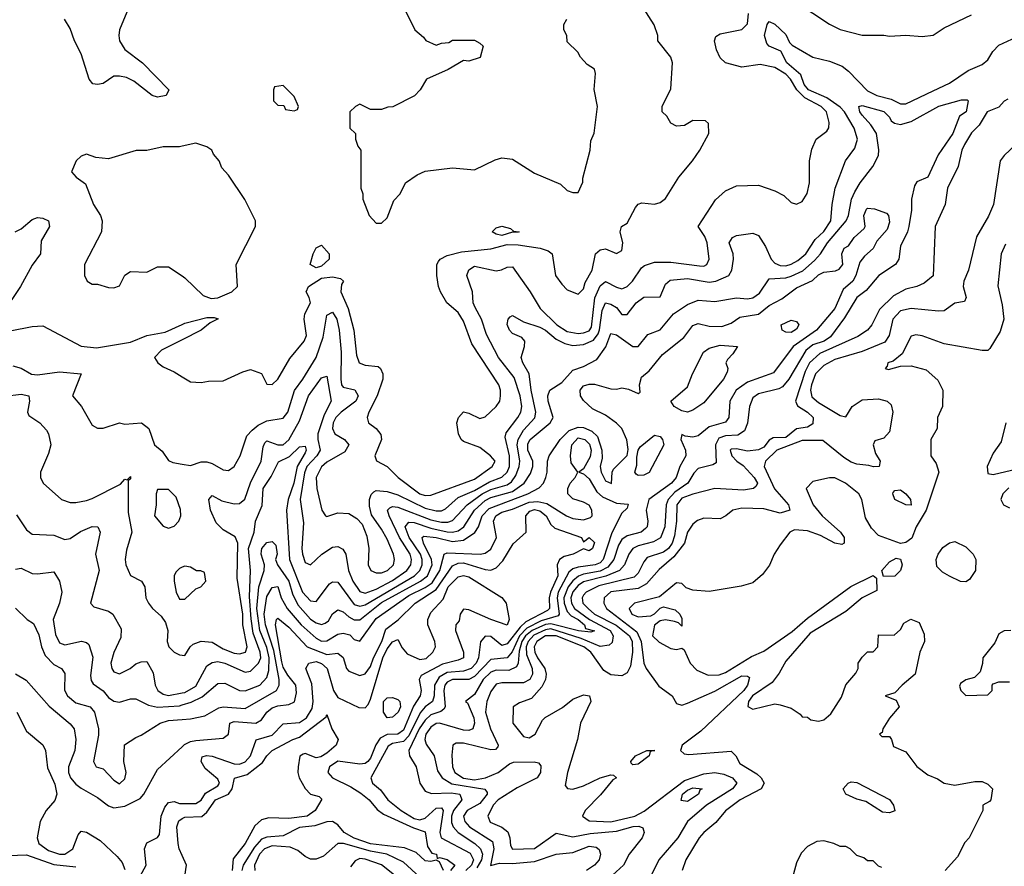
# Model space of a CAD drawing. Header units: inches. Extents: x 2348341 to 2479810, y 460419 to 613669.
# Tile 595 of 656: x 2439405 to 2443011, y 571906 to 575008. Entities that reach past the tile are written whole.
import ezdxf

# ---------------------------------------------------------------- set-up
doc = ezdxf.new("R2010")
doc.units = ezdxf.units.IN
doc.header["$MEASUREMENT"] = 0
doc.layers.add('C4537', color=7, linetype='Continuous')
doc.layers.add('C4547', color=7, linetype='Continuous')

msp = doc.modelspace()

# ---------------------------------------------------------------- linework, layer by layer
at = {"layer": 'C4537', "color": 2}
for points, elevation in [([(2439802.8, 575050), (2439770.8, 574970), (2439767.7, 574950), (2439770.7, 574930), (2439790, 574898.8), (2439854.8, 574850), (2439951.3, 574750), (2439941, 574730), (2439910, 574723.6), (2439890, 574729.6), (2439822.3, 574782.3), (2439795.5, 574795.5), (2439770, 574800.5), (2439750, 574800.5), (2439710, 574774), (2439690, 574769.6), (2439672.1, 574772.1), (2439659.5, 574790), (2439630, 574882), (2439605.2, 574930), (2439590, 574975.3), (2439569.2, 575010)], 66), ([(2440000, 574544.2), (2439990, 574542), (2439930, 574542), (2439870, 574528.7), (2439831.6, 574528.4), (2439730, 574498), (2439683.1, 574503.1), (2439650, 574515.3), (2439630, 574508), (2439612, 574490), (2439594, 574450), (2439612, 574430), (2439646, 574406), (2439674.8, 574330), (2439701, 574290), (2439706.8, 574270), (2439704.7, 574230), (2439642, 574110), (2439642, 574070), (2439652, 574050), (2439670, 574038), (2439690, 574038), (2439730, 574026), (2439750, 574024.7), (2439770, 574032), (2439790, 574072), (2439810, 574084.7), (2439870, 574082), (2439910, 574102), (2439950, 574102), (2440000, 574068.7)], 70), ([(2439388, 574230), (2439410, 574241), (2439450, 574276), (2439470, 574282.8), (2439490, 574280.7), (2439510.6, 574270.6), (2439513.4, 574250), (2439483.1, 574196.9), (2439480.7, 574150), (2439450, 574108.7), (2439407.7, 574030), (2439340.5, 573930)], 66), ([(2439370, 573867.3), (2439450, 573884), (2439490, 573886), (2439630, 573811), (2439685.8, 573805.8), (2439810, 573826), (2439870, 573850.4), (2439937.4, 573862.6), (2440000, 573891.2)], 66), ([(2440000, 573834.4), (2439923.8, 573796.2), (2439898, 573770), (2439911.3, 573750), (2439930, 573736), (2439970, 573718), (2440000, 573699.5)], 66), ([(2439379.1, 573739.1), (2439410, 573730.8), (2439448.3, 573708.3), (2439470, 573706.7), (2439550, 573717), (2439630.5, 573710.5), (2439598.8, 573630), (2439631, 573590), (2439670, 573522), (2439690, 573511.3), (2439710, 573511.3), (2439770, 573531), (2439790, 573526), (2439850.8, 573530.8), (2439878, 573510), (2439898, 573450), (2439926.4, 573426.4), (2439950, 573392), (2439965.4, 573385.4), (2440000, 573379.7)], 62), ([(2439350, 573628.5), (2439410, 573635.8), (2439438, 573630), (2439440.7, 573610), (2439434, 573570), (2439438, 573558), (2439478, 573530), (2439503.5, 573503.5), (2439510.8, 573490), (2439518.8, 573450), (2439510, 573418), (2439481, 573350), (2439481, 573330), (2439491.3, 573310), (2439558, 573250), (2439590, 573239.1), (2439610, 573239.1), (2439650, 573245.5), (2439670, 573253.4), (2439774.5, 573305.5), (2439790, 573324.7), (2439798, 573322), (2439810, 573334), (2439810, 573326), (2439802, 573318), (2439802.4, 573202.4), (2439815.5, 573130), (2439795.9, 573064.1), (2439790.7, 573030), (2439794, 573010), (2439810, 572971.3), (2439851, 572950), (2439862.8, 572930), (2439866.8, 572890), (2439876, 572870), (2439890.6, 572850.6), (2439922.5, 572822.5), (2439938.5, 572798.5), (2439947.7, 572770), (2439944.9, 572730), (2439950.5, 572710), (2439970, 572690.5), (2439990, 572681), (2440000, 572679.5)], 58), ([(2439393.2, 573193.2), (2439430, 573138), (2439450, 573122.8), (2439530, 573118.8), (2439570, 573102.8), (2439590, 573107.3), (2439627.6, 573132.4), (2439669.7, 573150.3), (2439691, 573150), (2439699.1, 573130), (2439682, 573050), (2439695.5, 572990), (2439664.7, 572870), (2439676, 572856), (2439730, 572840.7), (2439746, 572830), (2439776.4, 572776.4), (2439775.6, 572744.4), (2439750, 572688.7), (2439738, 572650), (2439742, 572630), (2439750, 572618.8), (2439770, 572610.7), (2439809, 572630), (2439830, 572647.3), (2439850, 572654.8), (2439870, 572656), (2439894.2, 572614.2), (2439901.3, 572570), (2439910.3, 572550.3), (2439930, 572537), (2439950, 572531.7), (2440000, 572540.9)], 54), ([(2439390, 572994.9), (2439410, 572998), (2439450, 572979.1), (2439470, 572977.1), (2439530, 572984.7), (2439550.8, 572950), (2439559.1, 572910), (2439550.4, 572870), (2439527.4, 572810), (2439535.4, 572755.4), (2439550, 572724.9), (2439570, 572717.1), (2439630.6, 572730.6), (2439650, 572726), (2439658, 572718), (2439672.1, 572672.1), (2439664.4, 572604.4), (2439666.6, 572586.6), (2439674.2, 572574.2), (2439710, 572548.2), (2439730, 572524.9), (2439750, 572510.5), (2439770, 572507.7), (2439810, 572519.1), (2439830, 572519.1), (2439876.7, 572496.7), (2439909.1, 572489.1), (2439990, 572494.2), (2440000, 572497.1)], 50), ([(2440000, 573001.2), (2439990, 572997.2), (2439977.1, 572982.9), (2439970.6, 572970), (2439970.4, 572950), (2439978, 572910), (2439990, 572884.9), (2440000, 572884.9)], 62), ([(2439390, 572851), (2439432, 572810), (2439455.2, 572795.2), (2439474.4, 572754.4), (2439484.4, 572710), (2439498.7, 572678.7), (2439530, 572644.9), (2439558, 572630), (2439570, 572612), (2439568.3, 572551.7), (2439579.5, 572530), (2439610, 572504.9), (2439662.8, 572490), (2439679.3, 572470), (2439694, 572410), (2439693.7, 572386.3), (2439674.8, 572290), (2439684.7, 572270), (2439710, 572262.8), (2439750, 572221), (2439770, 572207.7), (2439790, 572226), (2439795.1, 572250), (2439786, 572290), (2439789.2, 572350.8), (2439830, 572378), (2439850, 572386), (2439919, 572430), (2439950, 572440.4), (2440000, 572444.2)], 46), ([(2439390, 572610.7), (2439428, 572588), (2439512.3, 572492.3), (2439590, 572427.3), (2439604.9, 572410), (2439610.4, 572370), (2439606.4, 572330), (2439583.1, 572270), (2439583.6, 572250), (2439590.3, 572230), (2439610, 572206.4), (2439630, 572192.4), (2439690, 572158), (2439730, 572128), (2439750, 572120.5), (2439790, 572126.4), (2439846, 572154), (2439859.3, 572170), (2439910, 572261), (2440000, 572344.1)], 42), ([(2439394, 572470), (2439430, 572401), (2439490, 572351), (2439499.1, 572330), (2439506.9, 572266.9), (2439533.7, 572206.3), (2439540.7, 572170), (2439533, 572147), (2439501.6, 572110), (2439479.3, 572070), (2439468.2, 572010), (2439475.5, 571990), (2439510, 571964.2), (2439550, 571950.5), (2439570, 571950.7), (2439599, 571970), (2439619, 572021), (2439630, 572034), (2439650, 572031.3), (2439699.9, 571999.9), (2439762, 571942), (2439779.8, 571919.8), (2439790, 571894)], 38), ([(2439846, 571870), (2439868, 571910), (2439862, 571970), (2439870, 571992), (2439908.9, 572011.1), (2439917.2, 572022.8), (2439923, 572090), (2439936.9, 572123.1), (2439950, 572139.1), (2439970, 572143), (2439990, 572135.5), (2440000, 572135.5)], 38), ([(2440000, 571945.1), (2439988.8, 571970), (2439985, 571990), (2439980.4, 572050), (2439987, 572073), (2440000, 572080.6)], 34), ([(2439330, 571944.2), (2439430, 571947.6), (2439530, 571912.7), (2439610, 571903.8)], 34)]:
    msp.add_lwpolyline(points, dxfattribs=dict(at, elevation=elevation))
at = {"layer": 'C4537', "color": 2, "elevation": 62}
msp.add_lwpolyline([(2439950, 573286), (2439910, 573286), (2439904.7, 573270), (2439904.7, 573230), (2439898, 573190), (2439930, 573152), (2439950, 573144.7), (2439970, 573152), (2439988, 573170), (2439995.3, 573190), (2439993.6, 573213.6), (2439978, 573258)], close=True, dxfattribs=at)
at = {"layer": 'C4547', "color": 2}
for points, elevation in [([(2442190.5, 575110.5), (2442370, 574991.3), (2442410, 574971.3), (2442490, 574951), (2442570, 574950.8), (2442590, 574946.8), (2442650, 574950.8), (2442710, 574946), (2442750, 574951.3), (2442790, 574978), (2442890, 575024.7)], 62), ([(2440000, 573699.5), (2440030, 573681), (2440070, 573678), (2440096.4, 573683.6), (2440150, 573684.7), (2440222, 573718), (2440250, 573726), (2440290, 573711.3), (2440310, 573672), (2440330, 573671.3), (2440350, 573691), (2440394.2, 573765.9), (2440446, 573830), (2440455.1, 573850), (2440446.6, 573910), (2440449.4, 573930), (2440469.3, 573970), (2440465.2, 573990), (2440454, 574010), (2440462, 574030), (2440510, 574060.7), (2440550, 574064.9), (2440579.9, 574059.9), (2440590.6, 574050), (2440582.8, 574037.2), (2440581.3, 574010), (2440607.8, 573950), (2440628.5, 573870), (2440638.8, 573778.8), (2440647.7, 573750), (2440670, 573742), (2440717.5, 573737.5), (2440726, 573730), (2440734.8, 573710), (2440734.8, 573690), (2440713.4, 573630), (2440683, 573570), (2440677.3, 573550), (2440682.8, 573530), (2440710.8, 573510), (2440727.9, 573487.9), (2440730.4, 573469.6), (2440706, 573410), (2440711, 573391), (2440750, 573370.8), (2440790.6, 573330), (2440870, 573270.4), (2440890, 573264.2), (2440910, 573265.3), (2441070, 573324.4), (2441135.1, 573370), (2441146, 573390), (2441129.4, 573410), (2441090, 573440.5), (2441030, 573462.4), (2441021.6, 573470), (2441011.3, 573490), (2441005.1, 573530), (2441011.6, 573550), (2441030, 573570.4), (2441050, 573566.4), (2441090, 573546.7), (2441110, 573553), (2441149.3, 573590), (2441162.7, 573610), (2441166, 573630), (2441166, 573650), (2441159.5, 573670), (2441060.3, 573820.3), (2441030, 573902.7), (2441010, 573934.5), (2440969.2, 573970), (2440946, 574010), (2440938, 574030), (2440932.3, 574070), (2440932.3, 574110), (2440938.4, 574121.6), (2440945.2, 574130), (2440970, 574143.8), (2441022.5, 574157.5), (2441130, 574167.4), (2441190, 574183.8), (2441230, 574182.4), (2441310.5, 574170.5), (2441340.5, 574160.5), (2441354.8, 574150), (2441367.3, 574070), (2441390, 574038), (2441410, 574018), (2441450, 574002), (2441470, 574022), (2441475.9, 574044.1), (2441500.7, 574090), (2441513.2, 574150), (2441530, 574164), (2441550, 574167.7), (2441590, 574151.3), (2441610, 574162), (2441614, 574190), (2441604, 574230), (2441608.7, 574250), (2441630, 574262), (2441660.2, 574319.8), (2441670, 574332), (2441683.1, 574336.9), (2441730, 574332), (2441750, 574338), (2441770, 574352), (2441819, 574430), (2441868.7, 574490), (2441895.3, 574530), (2441928, 574590), (2441927.3, 574627.3), (2441916.4, 574636.4), (2441870, 574638), (2441839.6, 574620.4), (2441810, 574618), (2441788.9, 574628.9), (2441774.6, 574654.6), (2441758, 574670), (2441758, 574690), (2441790, 574754), (2441795.1, 574850), (2441789, 574870), (2441742, 574930), (2441742, 574950), (2441728.9, 574988.9), (2441688.7, 575050)], 66), ([(2440000, 573379.7), (2440030, 573374.8), (2440070, 573388), (2440090, 573388), (2440110, 573382), (2440150, 573358.8), (2440170, 573356), (2440190, 573371), (2440212.3, 573410), (2440237.2, 573482.8), (2440256.2, 573503.8), (2440278.2, 573521.8), (2440310, 573538.4), (2440370, 573547.3), (2440387, 573570), (2440411, 573649), (2440442, 573690), (2440491.1, 573770), (2440515.9, 573844.1), (2440530, 573924.7), (2440550, 573936.3), (2440566, 573910), (2440574.9, 573870), (2440581.8, 573790), (2440580.3, 573690), (2440583.7, 573670), (2440590, 573661.6), (2440631.6, 573651.6), (2440644.4, 573630), (2440635.8, 573610), (2440581.6, 573570), (2440563.1, 573550), (2440552.4, 573530), (2440550.4, 573510), (2440559.1, 573490), (2440594, 573470), (2440610.4, 573450), (2440595.3, 573424.7), (2440530, 573386), (2440510, 573369.4), (2440490.4, 573330), (2440492.4, 573290), (2440510.7, 573210.7), (2440524.7, 573190), (2440530, 573186.8), (2440570, 573200.5), (2440610, 573198), (2440639.9, 573179.9), (2440659.3, 573159.3), (2440675.9, 573115.9), (2440684, 573070), (2440680.7, 573010), (2440691, 572990), (2440710, 572980.5), (2440730, 572981.6), (2440752.3, 572990), (2440773.6, 573010), (2440777, 573030), (2440774, 573050), (2440750, 573104), (2440730, 573141.2), (2440693.3, 573193.3), (2440685.6, 573225.6), (2440685.6, 573250), (2440691.4, 573268.6), (2440701.7, 573278.3), (2440710, 573282.4), (2440750, 573278.9), (2440790, 573266.7), (2440890, 573218.4), (2440930, 573208.1), (2440950, 573207.7), (2440964.4, 573215.6), (2441010, 573256.9), (2441070, 573282.3), (2441125, 573315), (2441170, 573331.5), (2441189.7, 573350), (2441198, 573370), (2441198.9, 573410), (2441182.4, 573477.6), (2441186.5, 573493.5), (2441229.6, 573550), (2441239.7, 573570), (2441243.5, 573590), (2441238, 573630), (2441216.2, 573696.2), (2441158.7, 573770), (2441114.5, 573854.5), (2441096.2, 573910), (2441072.5, 573952.5), (2441066, 573970), (2441062.6, 574010), (2441042.9, 574070), (2441050, 574090.7), (2441070, 574104.9), (2441150, 574087.7), (2441169.3, 574090.7), (2441190, 574101), (2441210, 574102), (2441274.8, 574010), (2441310.7, 573950), (2441372, 573890), (2441410, 573864.9), (2441450, 573858.2), (2441470, 573860.7), (2441490, 573868), (2441498.5, 573881.5), (2441511.3, 573988.7), (2441530, 574032.7), (2441550, 574048.5), (2441590, 574027.2), (2441610, 574021.1), (2441616.4, 574023.6), (2441630, 574030.4), (2441649.6, 574050), (2441681.4, 574098.6), (2441693.1, 574106.9), (2441730, 574119.3), (2441790, 574119.5), (2441894.5, 574105.5), (2441910, 574104.9), (2441921.2, 574110), (2441929.4, 574130), (2441922.9, 574190), (2441913.6, 574213.6), (2441889.2, 574250), (2441952.9, 574347.1), (2441990, 574381), (2442030, 574398.8), (2442110, 574401), (2442170, 574381), (2442203.5, 574363.5), (2442230, 574338), (2442250, 574332), (2442270, 574342), (2442289.1, 574370.9), (2442297.2, 574410), (2442297.2, 574490), (2442306.3, 574533.7), (2442322, 574570), (2442360.4, 574599.6), (2442368.4, 574611.6), (2442368.7, 574631.3), (2442359.5, 574670), (2442339.5, 574690), (2442280.6, 574720.6), (2442250.8, 574750), (2442228.2, 574790), (2442210, 574808.2), (2442170, 574832.8), (2442116.3, 574843.7), (2442050, 574834), (2441989.3, 574849.3), (2441970, 574868), (2441956.5, 574896.5), (2441949.2, 574930), (2441954.6, 574945.4), (2441970, 574956), (2442050, 574971), (2442070, 574992), (2442074, 575030)], 62), ([(2440810, 575054), (2440852, 574970), (2440883.6, 574943.6), (2440891.6, 574931.6), (2440930, 574914), (2440950, 574922), (2440976.4, 574923.6), (2440990, 574932), (2441070, 574932), (2441090, 574922), (2441102, 574910), (2441090.8, 574869.2), (2441050, 574855.3), (2441030, 574858), (2440974.4, 574825.6), (2440894, 574790), (2440872, 574750), (2440851.1, 574728.9), (2440771.6, 574688.4), (2440752.7, 574687.3), (2440730, 574678), (2440690, 574678), (2440650, 574698), (2440634, 574690), (2440614, 574670), (2440614, 574610), (2440634, 574590), (2440634, 574570), (2440643.6, 574543.6), (2440654, 574530), (2440654, 574390), (2440662, 574370), (2440662, 574350), (2440684.7, 574290), (2440710, 574262), (2440730, 574262), (2440750, 574282), (2440774.6, 574345.4), (2440798, 574370), (2440818, 574410), (2440860.4, 574439.6), (2440890, 574452), (2440990, 574464.7), (2441070, 574458), (2441145.6, 574494.4), (2441170, 574501), (2441210, 574496), (2441290, 574444.7), (2441385.4, 574405.4), (2441410, 574382), (2441430, 574374), (2441450, 574374), (2441467.3, 574412.7), (2441467.3, 574427.3), (2441494, 574530), (2441496.4, 574563.6), (2441508.4, 574591.6), (2441521.2, 574690), (2441508.4, 574751.6), (2441514, 574810), (2441510, 574826), (2441483.1, 574843.1), (2441458, 574870), (2441448.4, 574888.4), (2441410, 574926), (2441408, 574950), (2441398, 574970), (2441398, 574990), (2441408, 575010)], 70), ([(2440000, 572679.5), (2440010, 572678), (2440029.2, 572710), (2440040.1, 572719.9), (2440070, 572730.4), (2440110, 572727), (2440150, 572703.1), (2440190, 572686.5), (2440210, 572683.7), (2440232, 572690), (2440237.4, 572710), (2440221.5, 572790), (2440221.4, 572830), (2440200.9, 572960.9), (2440203.9, 573090), (2440193.5, 573113.5), (2440150, 573138.9), (2440124.1, 573164.1), (2440104, 573210), (2440098, 573250), (2440110, 573264), (2440145.3, 573245.2), (2440190, 573234), (2440210, 573235.5), (2440229.7, 573250.3), (2440249.8, 573310.2), (2440289.6, 573390), (2440296.9, 573443.1), (2440302.8, 573457.2), (2440310, 573464.9), (2440350, 573450.4), (2440370, 573450.4), (2440390, 573468.4), (2440430, 573538), (2440462.7, 573630), (2440510, 573694.9), (2440530, 573701), (2440546, 573610), (2440519.8, 573560.2), (2440496.9, 573490), (2440496.5, 573470), (2440504.9, 573430), (2440492.9, 573410), (2440456.2, 573370), (2440447.3, 573347.3), (2440431.8, 573250), (2440443.6, 573163.6), (2440437.6, 573070), (2440440.3, 573050), (2440450, 573018.8), (2440470, 573010.8), (2440511.2, 573048.8), (2440550, 573075.5), (2440570, 573077.3), (2440588.2, 573068.2), (2440599.3, 573050), (2440608.8, 572990), (2440624.9, 572950), (2440650, 572912.7), (2440670, 572906.7), (2440710, 572920.7), (2440770, 572953), (2440822.6, 572990), (2440836.8, 573010), (2440839.3, 573030), (2440835, 573050), (2440796.2, 573110), (2440757.7, 573190), (2440751.8, 573210), (2440760.6, 573219.4), (2440770, 573223.7), (2440790, 573222), (2440910, 573175.4), (2440950, 573167.1), (2440972.9, 573167.1), (2440990, 573172.9), (2441044, 573230), (2441098.7, 573270), (2441130, 573286.6), (2441190, 573303.2), (2441205.4, 573314.6), (2441222.3, 573337.7), (2441234, 573370), (2441235.8, 573390), (2441226.5, 573450), (2441229.8, 573470), (2441250, 573504.2), (2441291.5, 573548.5), (2441295.6, 573570), (2441278, 573650), (2441271.2, 573710), (2441247.8, 573750), (2441241.6, 573770), (2441254, 573810), (2441255.1, 573830), (2441243.3, 573843.3), (2441210, 573858), (2441198, 573870), (2441189.6, 573890.4), (2441193.2, 573910), (2441200.7, 573919.3), (2441210, 573924), (2441250, 573900.4), (2441310, 573881.1), (2441330, 573870.3), (2441370, 573837.4), (2441400.8, 573820.8), (2441430, 573814.3), (2441470, 573817.7), (2441506.2, 573833.9), (2441523.1, 573856.9), (2441528.6, 573871.4), (2441537.4, 573942.6), (2441550, 573970.4), (2441570, 573965.5), (2441590, 573953), (2441610, 573927.3), (2441630, 573927.3), (2441662.7, 573970), (2441690, 573990.5), (2441750, 573992), (2441770, 574038), (2441786.7, 574053.3), (2441850, 574059.5), (2441930, 574046), (2441954, 574050), (2442001.2, 574070), (2442012.7, 574090), (2442019.5, 574130), (2442018, 574150), (2442002.7, 574190), (2442015.3, 574210), (2442030, 574217.3), (2442090, 574224.9), (2442110, 574216.3), (2442136.5, 574176.5), (2442157, 574130), (2442170, 574115.8), (2442190, 574106.9), (2442210, 574105.8), (2442230, 574111.5), (2442254.8, 574125.2), (2442283.5, 574150), (2442317.8, 574202.2), (2442350, 574231.7), (2442375.6, 574270), (2442380.5, 574330), (2442391.5, 574390), (2442429.6, 574490.3), (2442463.3, 574536.7), (2442473, 574570), (2442461.1, 574610), (2442425.1, 574670), (2442410, 574687.1), (2442361.1, 574721), (2442293, 574750), (2442277.2, 574770), (2442266, 574806), (2442214.5, 574850), (2442191.9, 574891.9), (2442149.2, 574910), (2442140.5, 574920.5), (2442132.3, 574950), (2442142.7, 574990), (2442150, 575001), (2442170, 574990.5), (2442210, 574953), (2442224.1, 574924.1), (2442234, 574914), (2442310, 574870.3), (2442370, 574856), (2442416.7, 574836.7), (2442439.5, 574819.5), (2442510, 574747.2), (2442544, 574730), (2442596.2, 574716.2), (2442630, 574699.1), (2442650, 574699.1), (2442750, 574746.4), (2442810, 574775.5), (2442878.8, 574821.2), (2442930, 574843.1), (2442950, 574860.5), (2442969, 574891), (2442990, 574913.7), (2443070, 574951.3)], 58), ([(2440000, 572540.9), (2440010, 572542.7), (2440050, 572565.7), (2440090, 572640.7), (2440110, 572653), (2440130, 572655.8), (2440156, 572650), (2440230, 572617), (2440250, 572620.3), (2440279.7, 572650), (2440287.4, 572670), (2440286, 572690), (2440260.4, 572760.4), (2440252.1, 572812.1), (2440246.6, 572893.4), (2440249.7, 572989.8), (2440243.1, 573070), (2440263.5, 573130), (2440267.8, 573170), (2440292.7, 573227.3), (2440296.3, 573290), (2440325.9, 573334.1), (2440352.2, 573387.8), (2440392.9, 573407.1), (2440430, 573443), (2440450, 573444.7), (2440453.4, 573430), (2440450, 573421.2), (2440420.7, 573370), (2440409.3, 573310), (2440388, 573250), (2440382.3, 573210), (2440392.6, 573030), (2440440.3, 572910), (2440470, 572878.4), (2440490, 572876.3), (2440539.7, 572940.2), (2440550, 572948.4), (2440570, 572946.4), (2440630, 572864.6), (2440650, 572858.5), (2440670, 572864.2), (2440850.4, 572969.6), (2440870.8, 572990), (2440879.3, 573010), (2440878.9, 573030), (2440872.3, 573050), (2440831.6, 573110), (2440816, 573150), (2440830, 573167.2), (2440850, 573165.4), (2440910, 573144.4), (2440970, 573131.8), (2440990, 573130.2), (2441010, 573134.9), (2441031.1, 573150), (2441070.8, 573210), (2441110, 573245.6), (2441130, 573256.6), (2441210, 573279.3), (2441252.8, 573310), (2441274.9, 573345.1), (2441284.4, 573370), (2441283.5, 573390), (2441265.3, 573430), (2441265.8, 573454.2), (2441274.7, 573470), (2441347.3, 573530), (2441358, 573550), (2441340.7, 573610), (2441339.5, 573630), (2441346.6, 573650), (2441390, 573678.8), (2441430, 573723), (2441470, 573736.4), (2441518, 573762), (2441551.1, 573808.9), (2441570, 573857.3), (2441590, 573852.7), (2441650, 573810.4), (2441670, 573810.6), (2441705.6, 573854.4), (2441750, 573870.7), (2441799.5, 573930), (2441850, 573963.7), (2441890, 573980.4), (2441950, 573974.9), (2442030, 573988.4), (2442070, 573984.9), (2442090, 573988.5), (2442114.2, 574005.8), (2442150, 574058), (2442210, 574061.5), (2442230, 574067.9), (2442272.2, 574087.8), (2442315.3, 574124.7), (2442338, 574150), (2442363.1, 574190), (2442431.3, 574270), (2442439.7, 574290), (2442451.3, 574350), (2442462.9, 574377.1), (2442482.4, 574410), (2442529.6, 574470), (2442549.6, 574510), (2442551.3, 574531.3), (2442542.9, 574590), (2442522.3, 574622.3), (2442490, 574657.2), (2442482, 574670), (2442478, 574690), (2442490, 574693.4), (2442570, 574671.5), (2442590.4, 574650), (2442596.4, 574636.4), (2442608, 574628), (2442630, 574623.8), (2442670, 574634.4), (2442770.5, 574690.5), (2442853.7, 574713.7), (2442874.4, 574714.4), (2442878, 574710), (2442870.6, 574670), (2442846.4, 574653.6), (2442822.4, 574590), (2442767.9, 574512.1), (2442730.5, 574430), (2442690, 574414), (2442681.3, 574398.7), (2442670.4, 574350), (2442670.4, 574310), (2442661.6, 574250), (2442656.4, 574230), (2442630, 574177.2), (2442624, 574130), (2442612.4, 574110), (2442550.6, 574070), (2442505.3, 574014.8), (2442470, 573989.2), (2442425.1, 573914.9), (2442374, 573846), (2442350.4, 573830), (2442310, 573816.1), (2442284.1, 573795.9), (2442221.1, 573690), (2442197.8, 573662.2), (2442184.9, 573655.1), (2442110, 573636.3), (2442090, 573622), (2442076.9, 573590), (2442070.3, 573529.7), (2442058.9, 573501.1), (2442034.6, 573485.4), (2441990, 573482.8), (2441965.4, 573474.5), (2441952.8, 573450), (2441955.8, 573384.2), (2441943.4, 573376.6), (2441890, 573363.6), (2441873.5, 573346.5), (2441851.6, 573310), (2441803.8, 573276.2), (2441779.7, 573250), (2441772.2, 573230), (2441767.8, 573150), (2441751.1, 573108.9), (2441725.9, 573094.1), (2441670, 573079.8), (2441650.5, 573070), (2441635.3, 573050), (2441619.5, 573010), (2441601.3, 572990), (2441551.6, 572968.4), (2441470, 572948.1), (2441450, 572935), (2441430, 572912), (2441423.2, 572890), (2441425.9, 572870), (2441437.2, 572850), (2441491.4, 572810), (2441566.9, 572770), (2441578.3, 572750), (2441574.3, 572725.7), (2441563.6, 572716.4), (2441530, 572711.5), (2441460.6, 572740.6), (2441350, 572775.6), (2441330, 572772.8), (2441287.5, 572752.5), (2441266.5, 572730), (2441259.8, 572710), (2441261.4, 572681.4), (2441281.8, 572630), (2441282.8, 572610), (2441273.4, 572590), (2441250, 572577.7), (2441170, 572577.7), (2441150, 572572.8), (2441130, 572546), (2441116, 572510), (2441110.3, 572470), (2441129.2, 572409.2), (2441157.3, 572350), (2441156.3, 572343.7), (2441146.8, 572333.2), (2441130, 572332.3), (2441030, 572356.9), (2441003.4, 572356.6), (2440990.5, 572349.5), (2440987.1, 572312.9), (2440990.3, 572270), (2440998.7, 572250), (2441030, 572228.5), (2441070, 572223.2), (2441110.6, 572229.4), (2441157, 572250), (2441198.4, 572281.6), (2441213.1, 572286.9), (2441288.8, 572288.8), (2441304.4, 572284.4), (2441313.7, 572273.7), (2441312, 572250), (2441299.3, 572230), (2441227.1, 572192.9), (2441157, 572150), (2441138.3, 572130), (2441119.3, 572090), (2441127.7, 572067.7), (2441170, 572048.7), (2441192.3, 572032.3), (2441200.3, 572010), (2441202.4, 571982.4), (2441210, 571968.2), (2441290, 571970.5), (2441370, 572026.8), (2441430, 572014.4), (2441494.1, 572025.9), (2441590, 572035), (2441651.2, 572051.2), (2441672.5, 572052.5), (2441686.4, 572046.4), (2441692.2, 572030), (2441684.6, 572010), (2441637, 571950), (2441616.3, 571910), (2441508.2, 571811.8)], 54), ([(2443023.1, 574716.9), (2443010, 574709.4), (2442990, 574687), (2442948.2, 574670), (2442918.6, 574621.4), (2442890, 574593.2), (2442864.4, 574550), (2442854.9, 574530), (2442841.6, 574470), (2442803, 574390), (2442794, 574330), (2442757.3, 574250), (2442750, 574068.7), (2442717.5, 574042.5), (2442690.4, 574029.6), (2442650, 574020.7), (2442604.4, 573995.6), (2442553.7, 573946.3), (2442525.5, 573890), (2442510, 573869.5), (2442473.7, 573846.3), (2442335, 573785), (2442297.3, 573750), (2442281.5, 573718.5), (2442245.5, 573610), (2442253.4, 573593.4), (2442290.2, 573570.2), (2442310.3, 573550), (2442310, 573527), (2442290, 573514.7), (2442250, 573508.2), (2442210, 573477.4), (2442164.2, 573475.8), (2442150, 573467.6), (2442130, 573442), (2442110, 573431.2), (2442070, 573427.3), (2442030, 573435.1), (2442010, 573434), (2442007, 573430), (2442013.4, 573410), (2442030.7, 573390), (2442054.3, 573374.3), (2442094.9, 573330), (2442106.8, 573310), (2442102, 573298), (2442092, 573290), (2442055.6, 573284.4), (2441950.6, 573289.4), (2441869.5, 573269.5), (2441830, 573254.2), (2441811.7, 573230), (2441810.2, 573170), (2441803.2, 573116.8), (2441794.4, 573090), (2441780.9, 573070), (2441763, 573057), (2441703.2, 573036.8), (2441690, 573020.9), (2441670, 572979.5), (2441655.1, 572964.9), (2441526, 572934), (2441479.3, 572910), (2441470, 572899.5), (2441464.2, 572890), (2441467.4, 572870), (2441487.2, 572850), (2441510.3, 572830), (2441589.6, 572789.6), (2441638.2, 572750), (2441647.2, 572730), (2441649.2, 572690), (2441641.5, 572638.5), (2441630, 572615.1), (2441610, 572604.2), (2441570, 572607.8), (2441543.8, 572623.8), (2441496.9, 572690), (2441471.2, 572710), (2441370, 572750.4), (2441330, 572749.8), (2441299.1, 572730), (2441289.4, 572710), (2441291.3, 572690), (2441300.7, 572670), (2441327.6, 572630), (2441333.1, 572610), (2441330.3, 572589.7), (2441316.7, 572563.3), (2441279, 572521), (2441235.3, 572504.7), (2441212, 572490), (2441211.3, 572430), (2441250, 572381), (2441270, 572376), (2441292.7, 572390), (2441319.3, 572440.7), (2441329.4, 572450.6), (2441392.4, 572487.6), (2441430, 572518), (2441470, 572534), (2441491.3, 572530), (2441496, 572510), (2441458, 572430), (2441448, 572370), (2441410.8, 572250), (2441402, 572202), (2441411, 572191), (2441430, 572188), (2441470, 572200.4), (2441530.4, 572230.4), (2441570, 572240.5), (2441579.9, 572239.9), (2441590.5, 572230.5), (2441577.6, 572222.4), (2441532.4, 572167.6), (2441475.8, 572110), (2441465.5, 572090), (2441490, 572072.4), (2441570, 572069.3), (2441657, 572090), (2441692, 572108), (2441839.4, 572220.6), (2441910, 572244.2), (2441950, 572249.1), (2441983.8, 572243.8), (2442014.8, 572230), (2442030.7, 572210), (2442015.5, 572190), (2441920.5, 572130), (2441850.7, 572070), (2441814.8, 572010), (2441746, 571930), (2441716, 571870)], 58), ([(2440000, 574068.7), (2440010, 574062), (2440076.9, 573996.9), (2440106, 573986), (2440130, 573988.5), (2440182, 574010), (2440202, 574030), (2440198, 574110), (2440268, 574250), (2440268, 574270), (2440228.9, 574348.9), (2440170, 574438), (2440145.2, 574465.2), (2440135.3, 574490), (2440114.6, 574514.6), (2440108, 574530), (2440090, 574542), (2440050, 574555.3), (2440000, 574544.2)], 70), ([(2443096, 574590), (2443010.6, 574509.4), (2442996, 574490), (2442970.6, 574330), (2442952.3, 574287.7), (2442908.3, 574211.7), (2442879.1, 574090), (2442862, 574050), (2442860.5, 574030), (2442870.7, 573989.3), (2442864.7, 573975.3), (2442830, 573969.3), (2442790, 573941.2), (2442770, 573939.3), (2442670, 573949.6), (2442630, 573940.5), (2442602, 573910), (2442588.5, 573850), (2442573.4, 573826.6), (2442490, 573792.4), (2442390, 573762.6), (2442350, 573741.1), (2442319, 573710), (2442304.2, 573670), (2442301.3, 573650), (2442305.6, 573625.6), (2442330, 573605.3), (2442410, 573558), (2442430, 573552), (2442453.2, 573590), (2442490, 573614.9), (2442550, 573618), (2442582, 573610), (2442596.8, 573596.8), (2442602.8, 573570), (2442590, 573498), (2442570, 573474), (2442536, 573464), (2442530.8, 573450), (2442538.5, 573418.5), (2442556, 573390), (2442552, 573370), (2442531, 573369), (2442514.8, 573374.8), (2442470, 573379.1), (2442450, 573386.9), (2442423.2, 573403.2), (2442346, 573466), (2442270, 573465.7), (2442177.1, 573430), (2442135.6, 573390), (2442131.6, 573370), (2442168.6, 573288.6), (2442220.5, 573230), (2442224.7, 573210), (2442190, 573199.6), (2442130, 573215.1), (2442050, 573218.4), (2442016, 573210), (2441990.6, 573189.4), (2441970, 573179.3), (2441910, 573180.7), (2441887.2, 573172.8), (2441870, 573159.3), (2441850.5, 573130), (2441839.5, 573090), (2441800.3, 573039.7), (2441746.4, 572993.6), (2441699.8, 572940.2), (2441670, 572923.8), (2441570, 572911.9), (2441544.9, 572890), (2441544.2, 572870), (2441553.7, 572850), (2441664.9, 572764.9), (2441681.1, 572730), (2441690.4, 572650), (2441698.7, 572630), (2441745.7, 572565.7), (2441794.8, 572530), (2441810, 572502), (2441830, 572496), (2441850, 572503.8), (2441950, 572547.7), (2442050, 572603.1), (2442070, 572602.8), (2442077.5, 572597.5), (2442070.3, 572570), (2442056.9, 572550), (2441899.5, 572400.5), (2441830.7, 572350), (2441824.7, 572330), (2441838, 572318), (2441855.3, 572315.3), (2442010, 572327.3), (2442027.3, 572310), (2442042.2, 572282.2), (2442104.4, 572244.4), (2442120.5, 572230), (2442130.8, 572210), (2442120.7, 572190), (2442043.8, 572150), (2441990, 572109.6), (2441953.7, 572066.3), (2441910, 572029.6), (2441893.7, 572010), (2441843.8, 571930), (2441830.5, 571890)], 62), ([(2440000, 572497.1), (2440033.3, 572506.7), (2440073.2, 572526.8), (2440130, 572575.8), (2440156.2, 572576.2), (2440210, 572550.4), (2440230, 572548.7), (2440284.5, 572570), (2440310, 572597.3), (2440316.6, 572623.4), (2440318.4, 572670), (2440310, 572707.6), (2440284.5, 572770), (2440273.1, 572850), (2440280.2, 572930), (2440299.7, 572990), (2440301.1, 573010), (2440288.7, 573050), (2440290, 573062), (2440291.3, 573070), (2440310, 573092.4), (2440330, 573096.4), (2440342.3, 573082.3), (2440347.6, 573050), (2440341.7, 573030), (2440348.4, 573010), (2440390.1, 572950.1), (2440403.9, 572903.9), (2440423.3, 572863.3), (2440470, 572811.7), (2440490, 572797.4), (2440510, 572792), (2440523.8, 572796.2), (2440535.2, 572804.8), (2440550, 572830.6), (2440570, 572845.5), (2440590, 572838.4), (2440610, 572819.5), (2440629.2, 572809.2), (2440650, 572808.9), (2440730, 572872.4), (2440872.6, 572950), (2440898.2, 572970), (2440915, 573010), (2440913.3, 573030), (2440883.1, 573090), (2440878.4, 573110), (2440884.9, 573115.1), (2440929.8, 573110.2), (2440990, 573095.4), (2441030, 573100.8), (2441071.8, 573128.2), (2441084.7, 573150), (2441098.7, 573190), (2441123.6, 573216.4), (2441265.6, 573270), (2441307.6, 573292.4), (2441323.6, 573310), (2441331.6, 573330), (2441336.9, 573350), (2441337.6, 573390), (2441343.7, 573410), (2441383.6, 573470), (2441417.2, 573502.8), (2441450, 573514.3), (2441470, 573514), (2441500.5, 573500.5), (2441520.3, 573480.2), (2441537.3, 573430), (2441538.3, 573401.7), (2441530.7, 573370), (2441534, 573350), (2441550, 573318), (2441572, 573308), (2441574.5, 573350), (2441579.6, 573360.4), (2441628.9, 573411.1), (2441633, 573433), (2441627.8, 573467.8), (2441610, 573509.5), (2441590, 573529.5), (2441550, 573558.7), (2441502.4, 573582.4), (2441470, 573612.3), (2441458.7, 573630), (2441457.6, 573650), (2441470, 573665.5), (2441490, 573672), (2441510, 573672), (2441570, 573655.5), (2441590, 573654), (2441610, 573658.8), (2441634, 573654), (2441670, 573638), (2441676.5, 573643.5), (2441675.1, 573670), (2441681.6, 573698.4), (2441710, 573720.7), (2441759.1, 573780.9), (2441837.1, 573842.9), (2441870, 573887.3), (2441890, 573894.9), (2441930, 573884.4), (2441976.6, 573883.4), (2442010, 573895.5), (2442042.2, 573917.8), (2442110, 573929), (2442150, 573960.4), (2442195.4, 573984.6), (2442250, 574024.9), (2442308.6, 574051.4), (2442330, 574072.2), (2442350, 574083), (2442392.3, 574087.7), (2442406, 574094), (2442419, 574110), (2442415.3, 574150), (2442424, 574170), (2442440.4, 574179.6), (2442461.2, 574210), (2442498, 574242), (2442500.9, 574250), (2442495.8, 574290), (2442506.2, 574313.8), (2442510, 574317.1), (2442535.1, 574315.1), (2442578.8, 574298.8), (2442586.8, 574290), (2442590, 574266), (2442581.1, 574238.9), (2442544, 574196), (2442530.6, 574169.4), (2442498.8, 574141.2), (2442481.4, 574118.6), (2442467.3, 574070), (2442455.5, 574050), (2442421, 574019), (2442390, 573949.6), (2442323, 573870), (2442237.6, 573810), (2442165.8, 573714.2), (2442070, 573679.1), (2442028.5, 573650), (2442006, 573610), (2442002, 573550), (2441990, 573533.2), (2441930, 573516.2), (2441890, 573482.9), (2441870, 573478.4), (2441842, 573482), (2441830, 573488), (2441826, 573470), (2441843, 573430), (2441843.8, 573410), (2441822.4, 573370), (2441808.4, 573330), (2441792, 573310), (2441708.7, 573250), (2441698.9, 573210), (2441705.3, 573170), (2441702.4, 573150), (2441696.9, 573143.1), (2441680.7, 573130), (2441630, 573116.9), (2441610, 573103), (2441597.5, 573082.5), (2441580.2, 573030), (2441558.3, 573001.7), (2441530, 572986.9), (2441470, 572976.5), (2441451.1, 572968.9), (2441430, 572951.8), (2441413, 572930), (2441397.4, 572890), (2441399.2, 572870), (2441410, 572839.6), (2441424, 572824), (2441450.2, 572810), (2441472.9, 572790), (2441477.5, 572777.5), (2441510, 572768), (2441496.7, 572763.3), (2441451.7, 572768.3), (2441350, 572794.6), (2441330, 572792.2), (2441281.5, 572770), (2441256.6, 572750), (2441243.8, 572730), (2441233.8, 572693.8), (2441230.2, 572649.8), (2441223.8, 572636.2), (2441196.4, 572623.6), (2441150, 572624.2), (2441130, 572617.6), (2441102.4, 572590), (2441070, 572535.1), (2441038, 572510), (2441044.5, 572504.5), (2441067.4, 572450), (2441070.3, 572429.7), (2441064, 572410), (2441050, 572403.5), (2441030, 572404.5), (2440942, 572430), (2440930, 572428.5), (2440910, 572415.1), (2440891.7, 572390), (2440888, 572370), (2440892.8, 572352.8), (2440922.4, 572310), (2440935.4, 572255.4), (2440952, 572230), (2440987.5, 572207.5), (2441108.5, 572188.5), (2441116.7, 572176.7), (2441117, 572170), (2441090, 572136.4), (2441043.8, 572110), (2441030.4, 572090), (2441035.3, 572070), (2441052, 572050), (2441136.7, 571996.7), (2441141.3, 571970), (2441129, 571909), (2441162.4, 571917.6), (2441210, 571915.6), (2441290, 571923.2), (2441370, 571950.3), (2441430, 571956.2), (2441490, 571980.2), (2441516.4, 571976.4), (2441527.5, 571967.5), (2441531.8, 571950), (2441526.5, 571930), (2441510.2, 571909.8), (2441480.4, 571890)], 50), ([(2443015.2, 574184.8), (2442999.1, 574150), (2442987.1, 574032.9), (2443003.4, 573963.4), (2443008.4, 573910), (2442995.4, 573864.6), (2442957.6, 573802.4), (2442950, 573796), (2442930, 573795.1), (2442790, 573819.5), (2442710, 573849.2), (2442687.1, 573852.9), (2442670, 573848), (2442636.3, 573783.7), (2442603.5, 573756.5), (2442584.7, 573750), (2442582, 573738), (2442574, 573730), (2442586.4, 573726.4), (2442630, 573738), (2442670, 573738.8), (2442724.5, 573724.5), (2442767.3, 573687.3), (2442786, 573650), (2442784.7, 573590), (2442766, 573550), (2442764.7, 573510), (2442741, 573470), (2442741, 573410), (2442761, 573381), (2442770.4, 573349.6), (2442724.6, 573210), (2442688.4, 573150), (2442672.5, 573107.5), (2442650, 573092.7), (2442630, 573089), (2442550, 573118), (2442524.7, 573144.7), (2442502, 573182), (2442489.2, 573250), (2442478, 573270), (2442429, 573310), (2442390, 573329.3), (2442370, 573329.2), (2442310, 573315.3), (2442284.7, 573290), (2442310.6, 573230), (2442343, 573190), (2442410.8, 573130), (2442424, 573110), (2442424.7, 573090), (2442415.5, 573084.5), (2442390, 573089.6), (2442337.8, 573117.8), (2442290, 573135.1), (2442241.8, 573138.2), (2442224.9, 573130), (2442190, 573084), (2442167.3, 573050), (2442150.5, 573009.5), (2442125.2, 572974.8), (2442090, 572944), (2442047.5, 572932.5), (2441930, 572913.2), (2441870, 572917.2), (2441846, 572926), (2441830, 572942), (2441810, 572944), (2441747.5, 572892.5), (2441656, 572870), (2441637.3, 572850), (2441646, 572830), (2441670, 572819.3), (2441716, 572824), (2441729.3, 572830.7), (2441750, 572852), (2441763.1, 572856.9), (2441805.4, 572845.4), (2441822, 572830), (2441830, 572814), (2441830, 572786), (2441818, 572798), (2441803.1, 572803.1), (2441770, 572809.3), (2441750, 572805.2), (2441730, 572788.7), (2441722.4, 572750), (2441746.6, 572726.6), (2441790, 572703.8), (2441810, 572700.7), (2441830, 572704.7), (2441838.8, 572698.8), (2441860.7, 572650), (2441884.1, 572624.1), (2441926.7, 572606.7), (2441966.9, 572606.9), (2441990, 572615.3), (2442085.1, 572674.9), (2442130, 572694.2), (2442233.6, 572766.4), (2442290, 572815.2), (2442448.7, 572931.3), (2442530, 572971.3), (2442542, 572962), (2442543.6, 572916.4), (2442490, 572889.2), (2442430, 572839.5), (2442300.2, 572759.8), (2442210, 572656.9), (2442186.3, 572613.7), (2442160.3, 572579.7), (2442088.7, 572530), (2442074, 572510), (2442071.3, 572491.3), (2442090, 572481), (2442170, 572501), (2442190, 572498), (2442230, 572484.7), (2442263.6, 572463.6), (2442270, 572454), (2442290, 572452), (2442302, 572442), (2442330, 572438), (2442350, 572442.8), (2442375.3, 572464.7), (2442414.5, 572525.5), (2442430, 572571), (2442466.6, 572613.4), (2442475.3, 572630), (2442475.3, 572650), (2442490, 572672), (2442510, 572691.3), (2442530, 572692), (2442548, 572710), (2442550, 572754), (2442607.3, 572752.7), (2442630, 572774), (2442643.1, 572796.9), (2442668.4, 572811.6), (2442698.8, 572798.8), (2442716.9, 572756.9), (2442718, 572730), (2442701, 572690), (2442684.7, 572610), (2442636, 572570), (2442610, 572542), (2442574, 572530), (2442614.8, 572514.8), (2442626, 572490), (2442590, 572448.7), (2442566, 572410), (2442563.6, 572396.4), (2442554, 572390), (2442562, 572382), (2442590, 572382), (2442598, 572370), (2442604.7, 572344.7), (2442650, 572324.7), (2442690, 572271.3), (2442730, 572241), (2442766.4, 572226.4), (2442790.9, 572210.9), (2442830, 572202.8), (2442903.2, 572216.8), (2442930, 572216.3), (2442950, 572206.8), (2442966.8, 572190), (2442961, 572150), (2442956.8, 572143.2), (2442932, 572130), (2442932, 572110), (2442882, 572010), (2442866.4, 571993.6), (2442839.8, 571940.2), (2442794, 571890)], 66), ([(2440000, 573891.2), (2440010, 573895.8), (2440090, 573916.4), (2440116.8, 573916.8), (2440131.6, 573911.6), (2440102.5, 573897.5), (2440070, 573869.6), (2440000, 573834.4)], 66), ([(2443016.4, 573530), (2442999, 573461), (2442970, 573419), (2442948, 573370), (2442950, 573344.7), (2442970, 573340.7), (2443058, 573362)], 70), ([(2440000, 572444.2), (2440030, 572446.4), (2440082.7, 572457.3), (2440133.7, 572486.3), (2440150, 572490.4), (2440230, 572483.6), (2440345.6, 572550), (2440354.7, 572570), (2440354.8, 572590), (2440336, 572696), (2440305.4, 572790), (2440299.9, 572830), (2440310, 572894.8), (2440330, 572926.8), (2440350, 572930.5), (2440362.4, 572890), (2440384.6, 572850), (2440435.6, 572790), (2440490, 572741.7), (2440510, 572730.3), (2440530, 572731.8), (2440570, 572756), (2440590, 572760.3), (2440613.6, 572753.6), (2440630, 572737.3), (2440650, 572731), (2440710, 572814.3), (2440830, 572898.4), (2440890, 572927), (2440915.4, 572944.6), (2440943.4, 572990), (2440959, 573050), (2440970, 573054), (2441091.1, 573048.9), (2441110, 573053), (2441130, 573068.2), (2441151.3, 573110), (2441140.4, 573170), (2441148.4, 573190), (2441170, 573202.8), (2441210, 573214), (2441270, 573240.1), (2441302.7, 573242.7), (2441335.5, 573235.5), (2441406.8, 573190), (2441430, 573180.3), (2441470, 573175.3), (2441495.8, 573184.2), (2441500.7, 573190), (2441500.5, 573210), (2441490, 573229.3), (2441470, 573240.5), (2441430, 573252.3), (2441412.3, 573270), (2441412, 573290), (2441420.7, 573310), (2441439.3, 573330), (2441449, 573350), (2441424, 573384), (2441421.4, 573410), (2441426.6, 573450), (2441450, 573475), (2441474.6, 573470), (2441491.9, 573451.9), (2441497.5, 573430), (2441493.7, 573406.3), (2441470, 573362), (2441452, 573350), (2441470, 573344), (2441490, 573325.7), (2441517.8, 573277.8), (2441539.1, 573259.1), (2441590, 573236), (2441633, 573233), (2441630, 573218), (2441610, 573199), (2441572.8, 573127.2), (2441541.8, 573030), (2441530, 573018.2), (2441512.7, 573010), (2441450, 573002.2), (2441430, 572995.1), (2441416.4, 572983.6), (2441377.4, 572910), (2441373.6, 572890), (2441380.2, 572830), (2441377, 572823), (2441314.9, 572805.1), (2441262, 572778), (2441235.6, 572750), (2441207.8, 572692.2), (2441190, 572669.8), (2441130, 572663.5), (2441070, 572601.8), (2441050, 572589.8), (2440990, 572589.8), (2440970, 572580.4), (2440962.2, 572570), (2440958, 572550), (2440962.6, 572490), (2440958.6, 572481.4), (2440947, 572473), (2440910, 572460.8), (2440890, 572441.5), (2440867.5, 572410), (2440830.4, 572330), (2440832.7, 572310), (2440856.4, 572270), (2440870.5, 572210.5), (2440890, 572181), (2440912.8, 572172.8), (2440985.4, 572174.6), (2441016.3, 572170), (2441024.4, 572150), (2440993, 572110), (2440986.2, 572090), (2440986, 572066), (2440991.7, 572050), (2441010.2, 572030.2), (2441072, 571990), (2441092.9, 571970), (2441099.7, 571950), (2441095.7, 571930), (2441079.2, 571900.8)], 46), ([(2443027.1, 573292.9), (2443005.5, 573270), (2442998, 573250), (2443007.3, 573230), (2443030, 573219.1)], 70), ([(2440000, 572344.1), (2440008.3, 572351.7), (2440030, 572363.1), (2440050, 572367.2), (2440150, 572374.8), (2440169, 572390), (2440174, 572430), (2440190, 572435.8), (2440270, 572430.4), (2440290, 572442), (2440309.6, 572470), (2440330, 572486.7), (2440350, 572494.3), (2440390, 572499.1), (2440411.6, 572508.4), (2440418.9, 572541.1), (2440416.2, 572570), (2440386.7, 572606.7), (2440370, 572635.6), (2440364.9, 572655.1), (2440341.7, 572790), (2440345.1, 572810), (2440350, 572814.9), (2440390, 572781.7), (2440457.1, 572710), (2440530, 572682.4), (2440570, 572687.3), (2440590, 572671), (2440602, 572630), (2440610, 572620.7), (2440650, 572604.9), (2440670, 572610.7), (2440690, 572637.3), (2440700.9, 572670), (2440731.4, 572730), (2440745.8, 572774.2), (2440790.8, 572809.2), (2440853.6, 572870), (2440930, 572920.2), (2440990, 573006.5), (2441010, 573016.8), (2441030, 573017.4), (2441110, 572993.4), (2441130, 572990.4), (2441150, 572998.8), (2441174.5, 573025.5), (2441212.2, 573087.7), (2441259.3, 573130), (2441258.3, 573190), (2441272.9, 573207.1), (2441290, 573212.5), (2441310, 573208), (2441332.4, 573190), (2441350, 573158), (2441364.4, 573144.4), (2441462, 573110), (2441470, 573094), (2441490, 573110.6), (2441510, 573092), (2441502, 573070), (2441490, 573062), (2441470, 573068.7), (2441431.3, 573050), (2441398.7, 573041.3), (2441381.6, 573030), (2441373.7, 573010), (2441375.2, 572970), (2441349.1, 572910), (2441343.6, 572890), (2441344.9, 572850), (2441337.3, 572842.7), (2441258.5, 572801.5), (2441237.8, 572782.2), (2441190, 572721.1), (2441170, 572715.1), (2441130, 572747.3), (2441110, 572749.4), (2441092.1, 572727.9), (2441085.2, 572670), (2441076.5, 572650), (2441057.8, 572630), (2441030, 572620.2), (2440970, 572616.3), (2440941.4, 572598.6), (2440924.2, 572570), (2440922.8, 572530), (2440916, 572510), (2440890, 572489.8), (2440871.9, 572468.1), (2440830, 572383.5), (2440810, 572363.7), (2440770, 572355.3), (2440754.4, 572345.6), (2440690.8, 572230), (2440697.3, 572210), (2440725.7, 572185.7), (2440753, 572150), (2440802, 572110), (2440850, 572081), (2440870, 572076.5), (2440890, 572082.4), (2440930, 572118.9), (2440950, 572120.5), (2440955.3, 572110), (2440943.2, 572030), (2440948.8, 572010), (2441054.2, 571954.2), (2441067.2, 571930), (2441059.8, 571910), (2441038.9, 571890)], 42), ([(2440000, 572884.9), (2440010, 572884.9), (2440050, 572922.8), (2440068, 572930), (2440086, 572950), (2440082, 572982), (2440068, 572988), (2440052, 572988), (2440030, 573002), (2440010, 573005.2), (2440000, 573001.2)], 62), ([(2440000, 572135.5), (2440050, 572135.5), (2440070, 572148.2), (2440085.6, 572174.4), (2440130, 572200.5), (2440136.3, 572210), (2440130, 572225.2), (2440084.2, 572264.2), (2440069.7, 572290), (2440072.5, 572307.5), (2440088.4, 572311.6), (2440110, 572309), (2440190, 572281.3), (2440210, 572279.6), (2440230, 572289), (2440249.7, 572310), (2440271.3, 572368.7), (2440330, 572385.7), (2440370, 572428), (2440430, 572433.1), (2440455.4, 572450), (2440475.5, 572484.4), (2440479.3, 572510), (2440474.6, 572574.6), (2440453.3, 572630), (2440463.7, 572650), (2440490, 572656.5), (2440510, 572648.9), (2440531, 572631), (2440554.6, 572550), (2440570, 572524.9), (2440647.4, 572487.4), (2440670, 572486.7), (2440681.4, 572498.5), (2440690, 572518.8), (2440734.6, 572670), (2440750, 572702), (2440770, 572728.2), (2440790, 572736.3), (2440805.8, 572705.8), (2440824.1, 572684.1), (2440870, 572663.8), (2440893.1, 572666.9), (2440918, 572690), (2440927, 572710), (2440925.1, 572730), (2440899.3, 572790), (2440899.3, 572810), (2440910, 572836), (2440955.1, 572884.9), (2440973.6, 572930), (2441010, 572966), (2441030, 572971.8), (2441050, 572966), (2441170.2, 572890.2), (2441186.7, 572870), (2441197.3, 572810), (2441190, 572789.4), (2441129.8, 572809.8), (2441050, 572846), (2441030, 572848), (2441018, 572830), (2441014.4, 572805.6), (2441002, 572790), (2441001, 572770), (2441030.4, 572690), (2441030.4, 572670), (2441010, 572660.5), (2440953.7, 572646.3), (2440875.2, 572604.8), (2440867.7, 572590), (2440874.9, 572550), (2440871.7, 572530), (2440847.2, 572492.8), (2440810, 572405.1), (2440790, 572389.8), (2440750, 572388.8), (2440724.6, 572375.4), (2440709.3, 572350.7), (2440690, 572301.6), (2440679.5, 572290), (2440670, 572283.1), (2440650, 572280.4), (2440570, 572291.1), (2440539.3, 572270), (2440533, 572250), (2440550.6, 572230), (2440617.5, 572197.5), (2440654.1, 572174.1), (2440684.9, 572150), (2440714.5, 572114.5), (2440736.7, 572096.7), (2440847, 572047), (2440890, 572032.2), (2440898, 571978), (2440913.7, 571953.7), (2440931.3, 571950), (2440934, 571934), (2440942, 571938), (2440970, 571930.6), (2440998, 571910), (2440982.8, 571890)], 38), ([(2443034, 572770), (2443010, 572768), (2442990, 572758), (2442976, 572724), (2442932, 572670), (2442931.3, 572648.7), (2442922, 572618), (2442902, 572598), (2442870, 572588.7), (2442850, 572575.3), (2442846, 572566), (2442852, 572550), (2442870, 572532), (2442950, 572534), (2442966, 572550), (2442966, 572570), (2442970, 572574), (2442990, 572582), (2443030, 572582)], 70), ([(2440000, 572080.6), (2440010, 572086.5), (2440071.6, 572088.4), (2440090, 572104.2), (2440122, 572150), (2440170, 572170.4), (2440183.5, 572190), (2440191.5, 572228.5), (2440237.7, 572242.3), (2440294.3, 572285.7), (2440310, 572310.5), (2440329.5, 572330), (2440405.2, 572370), (2440430, 572378.4), (2440526.6, 572453.4), (2440530, 572462), (2440548, 572410), (2440571.3, 572370), (2440564, 572350), (2440530, 572320.4), (2440507.5, 572307.5), (2440490, 572302.9), (2440450, 572319), (2440442.8, 572317.2), (2440431, 572309), (2440424.9, 572270), (2440423, 572250), (2440428.2, 572230), (2440450, 572190.7), (2440470, 572170.6), (2440502, 572162), (2440511.6, 572151.6), (2440487.3, 572110), (2440458, 572090), (2440390, 572080.4), (2440316.8, 572083.2), (2440290, 572076), (2440266.4, 572053.6), (2440230, 571989.6), (2440186.8, 571933.2), (2440183.2, 571890)], 34), ([(2440957.2, 571890), (2440942, 571922), (2440930, 571928.7), (2440910, 571924), (2440890, 571926), (2440856.3, 571956.3), (2440813.9, 571973.9), (2440690, 571987.9), (2440630, 572009.1), (2440593.5, 572030), (2440570, 572058), (2440550, 572069.7), (2440530, 572068.3), (2440486.2, 572053.8), (2440430, 572048.4), (2440370, 572017.6), (2440310, 572013.1), (2440290, 572005.3), (2440264.6, 571975.4), (2440222.6, 571910), (2440218.9, 571890)], 38), ([(2442562, 571902), (2442550, 571906), (2442530, 571926), (2442510, 571926), (2442496.4, 571936.4), (2442470, 571946), (2442446, 571970), (2442430, 571978), (2442410, 571978), (2442386, 571990), (2442350, 571999), (2442323.5, 571996.5), (2442290, 571979), (2442266.2, 571953.8), (2442250, 571918), (2442234.8, 571865.2)], 66), ([(2440870, 571866.4), (2440810, 571921.3), (2440749.9, 571949.9), (2440690, 571961.2), (2440590.6, 571989.4), (2440570, 571989), (2440517.3, 571942.7), (2440490, 571932), (2440470, 571932), (2440450, 571942), (2440423.7, 571963.7), (2440395.4, 571975.4), (2440330, 571980.3), (2440300.9, 571970), (2440283.5, 571950), (2440264.4, 571910), (2440265.7, 571890)], 42), ([(2440000, 571860.9), (2440009.7, 571870), (2440015.8, 571910), (2440000, 571945.1)], 34), ([(2440819.7, 571839.7), (2440730, 571911.2), (2440670, 571932), (2440650, 571934), (2440633.7, 571926.3), (2440616.1, 571903.9)], 46)]:
    msp.add_lwpolyline(points, dxfattribs=dict(at, elevation=elevation))
for points, elevation in [([(2440370, 574766), (2440338, 574762), (2440334, 574750), (2440334, 574710), (2440350, 574694), (2440372.7, 574692.7), (2440378, 574678), (2440410, 574674), (2440422, 574678), (2440426, 574690), (2440410, 574726)], 70), ([(2441170, 574217.2), (2441150, 574221.2), (2441135.3, 574230), (2441150, 574244.7), (2441170, 574251), (2441202, 574242), (2441212.7, 574232.7), (2441234, 574230), (2441230, 574229), (2441210, 574229)], 66), ([(2440490, 574099), (2440468.7, 574110), (2440479, 574150), (2440490, 574172), (2440510, 574182), (2440538, 574150), (2440538, 574130), (2440510, 574104)], 66), ([(2442230, 573862), (2442210, 573862.9), (2442197.2, 573870), (2442193.2, 573890), (2442230, 573906.4), (2442250, 573902), (2442257.6, 573890), (2442250, 573873.2)], 46), ([(2441850, 573569.3), (2441830, 573574), (2441802, 573590), (2441789.2, 573610), (2441850, 573662), (2441868.7, 573710), (2441909.3, 573790), (2441930, 573804), (2441970, 573814.9), (2442034, 573810), (2442016.9, 573783.1), (2441996.9, 573763.1), (2441991.3, 573750), (2441998, 573730), (2441996, 573716), (2441982.8, 573690), (2441910, 573603.7), (2441870, 573577.2)], 46), ([(2441670, 573338), (2441662, 573342), (2441658, 573350), (2441664.5, 573375.5), (2441665.1, 573405.1), (2441670, 573430.8), (2441677.4, 573442.6), (2441730, 573485.5), (2441750, 573480.5), (2441759.3, 573470), (2441763.8, 573450), (2441710, 573349.2), (2441690, 573339)], 46), ([(2442670, 573229.4), (2442650, 573229.6), (2442609.8, 573249.8), (2442602, 573270), (2442604.2, 573275.8), (2442610, 573282.8), (2442630, 573284.9), (2442650, 573270.6), (2442666.8, 573250)], 62), ([(2442870, 572948), (2442850, 572948.7), (2442810, 572969.2), (2442783.7, 572983.7), (2442763.7, 573003.7), (2442761.2, 573030), (2442769, 573050), (2442785.6, 573074.4), (2442810, 573090.8), (2442830, 573096), (2442870, 573076), (2442896, 573050), (2442906, 573030), (2442904.7, 572990), (2442883.6, 572956.4)], 66), ([(2442568, 572968), (2442562, 572990), (2442590, 573021), (2442614.8, 573034.8), (2442630.7, 573030.7), (2442636, 573010), (2442630.9, 572989.1), (2442610, 572968.7)], 66), ([(2440750, 572449.6), (2440737.6, 572470), (2440737, 572510), (2440750, 572523), (2440770, 572524.4), (2440790, 572517.1), (2440796.4, 572510), (2440798.9, 572490), (2440790.3, 572470), (2440770, 572451.8)], 34), ([(2441650, 572277.2), (2441643.6, 572283.6), (2441642.9, 572290), (2441659.5, 572310), (2441702, 572330), (2441730.7, 572330.7), (2441713.7, 572326.3), (2441710.4, 572310), (2441670, 572279.6)], 58), ([(2442590, 572102), (2442564.6, 572104.6), (2442503.8, 572143.8), (2442470, 572151.8), (2442429.7, 572169.7), (2442420.7, 572190), (2442439, 572210), (2442450, 572214.9), (2442470, 572213), (2442590.2, 572150.2), (2442604.9, 572130), (2442610, 572109.2)], 62), ([(2441850, 572143.1), (2441827.3, 572147.3), (2441831.6, 572170), (2441850, 572185.3), (2441870, 572193.4), (2441904.7, 572190), (2441895.2, 572184.8), (2441890.4, 572170)], 54)]:
    msp.add_lwpolyline(points, close=True, dxfattribs=dict(at, elevation=elevation))

doc.saveas('drawing.dxf')
